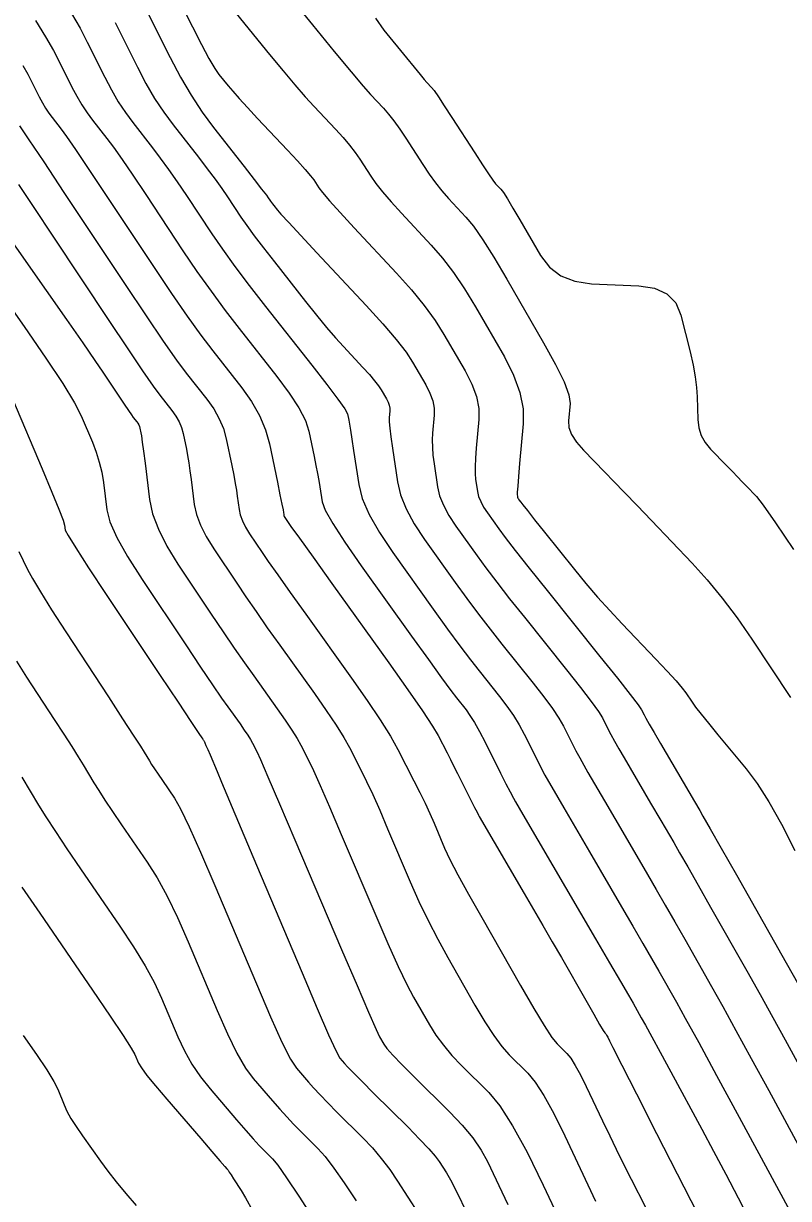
# Model space of a CAD drawing. Extents: x 2082232 to 2083549, y 592624 to 593832.
# Drawn here: x 2082517.99 to 2082546.79, y 593758.6 to 593802.81 of the extents above; entities that cross this region are included whole.
import ezdxf

# ---------------------------------------------------------------- set-up
doc = ezdxf.new("R2010")
doc.units = 0
doc.layers.add('DT_X_Contour_Major', color=7, linetype='Continuous')
doc.layers.add('DT_X_Contour_Minor', color=7, linetype='Continuous')

msp = doc.modelspace()

# ---------------------------------------------------------------- linework, layer by layer
at = {"layer": 'DT_X_Contour_Major'}
for points in [[(2082526.449, 593805.732), (2082528.872, 593802.763), (2082529.69, 593801.764), (2082530.327, 593800.995), (2082530.782, 593800.456), (2082531.057, 593800.146), (2082531.547, 593799.625), (2082531.737, 593799.407), (2082531.941, 593799.146), (2082532.159, 593798.841), (2082532.39, 593798.493), (2082533.024, 593797.504), (2082533.263, 593797.147), (2082533.504, 593796.816), (2082533.748, 593796.511), (2082533.994, 593796.233), (2082534.652, 593795.526), (2082534.934, 593795.182), (2082535.283, 593794.679), (2082535.701, 593794.017), (2082536.187, 593793.196), (2082537.576, 593790.796), (2082538.028, 593789.978), (2082538.345, 593789.325), (2082538.526, 593788.836), (2082538.572, 593788.511), (2082538.512, 593787.865), (2082538.53, 593787.614), (2082538.63, 593787.346), (2082538.811, 593787.061), (2082539.073, 593786.759), (2082539.88, 593785.931), (2082540.217, 593785.584), (2082540.621, 593785.164), (2082541.094, 593784.672), (2082541.634, 593784.108), (2082543.165, 593782.505), (2082543.736, 593781.876), (2082544.3, 593781.19), (2082544.858, 593780.448), (2082545.408, 593779.65), (2082546.867, 593777.446)], [(2082519.807, 593803.192), (2082520.121, 593802.634), (2082520.39, 593802.117), (2082521.05, 593800.795), (2082521.301, 593800.316), (2082521.561, 593799.872), (2082521.83, 593799.462), (2082522.106, 593799.087), (2082522.855, 593798.133), (2082523.145, 593797.752), (2082523.455, 593797.326), (2082523.784, 593796.854), (2082524.133, 593796.337), (2082525.088, 593794.897), (2082525.483, 593794.321), (2082525.952, 593793.674), (2082526.493, 593792.955), (2082527.108, 593792.165), (2082528.845, 593789.961), (2082529.418, 593789.226), (2082529.832, 593788.676), (2082530.088, 593788.309), (2082530.186, 593788.125), (2082530.237, 593787.881), (2082530.262, 593787.741), (2082530.301, 593787.504), (2082530.354, 593787.17), (2082530.419, 593786.739), (2082530.612, 593785.46), (2082530.747, 593784.941), (2082531.006, 593784.341), (2082531.39, 593783.661), (2082531.899, 593782.902), (2082533.422, 593780.769), (2082533.958, 593780.024), (2082534.423, 593779.389), (2082534.818, 593778.864), (2082535.143, 593778.448), (2082535.915, 593777.485), (2082536.191, 593777.125), (2082536.437, 593776.77), (2082536.654, 593776.418), (2082536.843, 593776.07), (2082537.308, 593775.148), (2082537.474, 593774.821), (2082537.625, 593774.533), (2082537.76, 593774.284), (2082537.879, 593774.074), (2082538.33, 593773.303), (2082539.304, 593771.638), (2082540.511, 593769.574), (2082540.939, 593768.843), (2082541.315, 593768.195), (2082541.639, 593767.631), (2082541.913, 593767.152), (2082542.574, 593765.985), (2082542.908, 593765.386), (2082543.413, 593764.466), (2082544.089, 593763.224), (2082544.937, 593761.661), (2082547.425, 593757.063)], [(2082516.607, 593795.949), (2082518.851, 593792.761), (2082519.616, 593791.673), (2082520.226, 593790.798), (2082520.682, 593790.138), (2082520.984, 593789.693), (2082521.583, 593788.79), (2082521.785, 593788.486), (2082521.944, 593788.252), (2082522.058, 593788.087), (2082522.128, 593787.992), (2082522.255, 593787.83), (2082522.299, 593787.769), (2082522.334, 593787.707), (2082522.36, 593787.645), (2082522.377, 593787.583), (2082522.412, 593787.415), (2082522.432, 593787.296), (2082522.464, 593787.064), (2082522.509, 593786.721), (2082522.568, 593786.265), (2082522.741, 593784.9), (2082522.856, 593784.364), (2082523.073, 593783.78), (2082523.39, 593783.148), (2082523.809, 593782.468), (2082525.061, 593780.59), (2082525.513, 593779.916), (2082525.93, 593779.303), (2082526.313, 593778.751), (2082526.662, 593778.259), (2082527.545, 593777.028), (2082527.849, 593776.596), (2082528.1, 593776.222), (2082528.296, 593775.907), (2082528.44, 593775.651), (2082528.75, 593775.046), (2082528.912, 593774.705), (2082529.168, 593774.133), (2082529.517, 593773.331), (2082529.959, 593772.3), (2082531.261, 593769.243), (2082531.716, 593768.191), (2082532.104, 593767.328), (2082532.426, 593766.655), (2082532.682, 593766.172), (2082533.276, 593765.135), (2082533.518, 593764.747), (2082533.801, 593764.361), (2082534.124, 593763.977), (2082534.488, 593763.596), (2082535.511, 593762.58), (2082535.927, 593762.078), (2082536.407, 593761.33), (2082536.952, 593760.339), (2082537.561, 593759.103), (2082539.833, 593754.291)], [(2082517.933, 593774.446), (2082518.563, 593773.402), (2082518.839, 593772.959), (2082519.195, 593772.41), (2082519.63, 593771.757), (2082520.145, 593770.999), (2082521.624, 593768.839), (2082522.139, 593768.062), (2082522.571, 593767.352), (2082522.923, 593766.708), (2082523.193, 593766.131), (2082523.805, 593764.68), (2082524.053, 593764.15), (2082524.337, 593763.646), (2082524.658, 593763.17), (2082525.015, 593762.72), (2082526.017, 593761.557), (2082526.362, 593761.159), (2082526.645, 593760.839), (2082526.867, 593760.595), (2082527.027, 593760.428), (2082527.371, 593760.085), (2082527.567, 593759.844), (2082527.895, 593759.377), (2082528.355, 593758.685), (2082528.948, 593757.767)]]:
    msp.add_lwpolyline(points, dxfattribs=at)
at = {"layer": 'DT_X_Contour_Minor'}
for points in [[(2082523.377, 593804.646), (2082524.356, 593802.685), (2082524.693, 593802.021), (2082524.972, 593801.501), (2082525.191, 593801.125), (2082525.352, 593800.892), (2082525.702, 593800.463), (2082525.87, 593800.266), (2082526.11, 593799.997), (2082526.423, 593799.657), (2082526.808, 593799.245), (2082527.932, 593798.049), (2082528.31, 593797.643), (2082528.601, 593797.321), (2082528.804, 593797.083), (2082528.919, 593796.929), (2082529.111, 593796.63), (2082529.248, 593796.452), (2082529.517, 593796.142), (2082529.917, 593795.7), (2082530.447, 593795.126), (2082532.037, 593793.42), (2082532.596, 593792.796), (2082533.08, 593792.204), (2082533.49, 593791.643), (2082533.824, 593791.114), (2082534.616, 593789.745), (2082534.871, 593789.245), (2082535.042, 593788.773), (2082535.13, 593788.327), (2082535.135, 593787.909), (2082535.035, 593786.83), (2082535.005, 593786.454), (2082534.992, 593786.135), (2082534.995, 593785.873), (2082535.013, 593785.668), (2082535.084, 593785.199), (2082535.127, 593785.016), (2082535.205, 593784.821), (2082535.316, 593784.614), (2082535.46, 593784.394), (2082535.891, 593783.791), (2082536.126, 593783.476), (2082536.507, 593782.986), (2082537.034, 593782.32), (2082537.707, 593781.477), (2082539.697, 593778.996), (2082540.355, 593778.172), (2082540.835, 593777.563), (2082541.138, 593777.168), (2082541.264, 593776.988), (2082541.362, 593776.792), (2082541.428, 593776.671), (2082541.552, 593776.452), (2082541.734, 593776.137), (2082541.975, 593775.724), (2082543.251, 593773.541), (2082543.451, 593773.2), (2082543.572, 593772.988), (2082543.842, 593772.512), (2082544.262, 593771.774), (2082544.83, 593770.772), (2082546.543, 593767.748), (2082547.127, 593766.716)], [(2082522.492, 593803.582), (2082523.511, 593801.54), (2082523.899, 593800.8), (2082524.301, 593800.114), (2082524.715, 593799.482), (2082525.142, 593798.902), (2082526.298, 593797.429), (2082526.68, 593796.941), (2082526.96, 593796.583), (2082527.136, 593796.354), (2082527.21, 593796.256), (2082527.27, 593796.166), (2082527.296, 593796.129), (2082527.329, 593796.083), (2082527.369, 593796.03), (2082527.417, 593795.968), (2082527.555, 593795.794), (2082527.686, 593795.644), (2082527.978, 593795.325), (2082528.43, 593794.836), (2082529.042, 593794.178), (2082530.888, 593792.198), (2082531.516, 593791.508), (2082532.018, 593790.924), (2082532.394, 593790.446), (2082532.642, 593790.073), (2082533.136, 593789.219), (2082533.295, 593788.908), (2082533.401, 593788.613), (2082533.456, 593788.336), (2082533.459, 593788.075), (2082533.397, 593787.402), (2082533.383, 593787.141), (2082533.386, 593786.861), (2082533.408, 593786.564), (2082533.448, 593786.248), (2082533.579, 593785.381), (2082533.659, 593785.045), (2082533.802, 593784.685), (2082534.006, 593784.302), (2082534.273, 593783.896), (2082535.068, 593782.783), (2082535.403, 593782.326), (2082535.812, 593781.787), (2082536.295, 593781.168), (2082536.852, 593780.467), (2082538.437, 593778.492), (2082538.967, 593777.823), (2082539.369, 593777.299), (2082539.643, 593776.918), (2082539.79, 593776.682), (2082540.01, 593776.244), (2082540.11, 593776.054), (2082540.243, 593775.812), (2082540.409, 593775.519), (2082540.609, 593775.174), (2082541.604, 593773.474), (2082541.985, 593772.821), (2082542.471, 593771.991), (2082542.694, 593771.606), (2082543, 593771.073), (2082543.387, 593770.393), (2082543.857, 593769.565), (2082545.22, 593767.16), (2082545.722, 593766.271), (2082546.205, 593765.404), (2082546.67, 593764.562), (2082547.116, 593763.743)], [(2082525.833, 593803.394), (2082527.258, 593801.648), (2082527.764, 593801.035), (2082528.211, 593800.505), (2082528.601, 593800.059), (2082528.932, 593799.695), (2082529.739, 593798.837), (2082530.024, 593798.525), (2082530.271, 593798.233), (2082530.481, 593797.962), (2082530.655, 593797.711), (2082531.068, 593797.067), (2082531.256, 593796.799), (2082531.511, 593796.479), (2082531.832, 593796.105), (2082532.221, 593795.679), (2082533.345, 593794.473), (2082533.765, 593793.989), (2082534.182, 593793.441), (2082534.595, 593792.83), (2082535.006, 593792.155), (2082536.096, 593790.271), (2082536.447, 593789.583), (2082536.683, 593788.932), (2082536.804, 593788.319), (2082536.81, 593787.743), (2082536.673, 593786.257), (2082536.628, 593785.767), (2082536.598, 593785.408), (2082536.581, 593785.182), (2082536.578, 593785.089), (2082536.589, 593785.016), (2082536.596, 593784.988), (2082536.608, 593784.957), (2082536.625, 593784.925), (2082536.647, 593784.891), (2082536.714, 593784.798), (2082536.789, 593784.701), (2082536.963, 593784.482), (2082537.236, 593784.139), (2082537.609, 593783.674), (2082538.736, 593782.269), (2082539.165, 593781.746), (2082539.608, 593781.23), (2082540.064, 593780.721), (2082540.533, 593780.219), (2082541.802, 593778.891), (2082542.23, 593778.439), (2082542.56, 593778.077), (2082542.794, 593777.806), (2082542.931, 593777.627), (2082543.168, 593777.269), (2082543.296, 593777.091), (2082543.5, 593776.828), (2082543.781, 593776.479), (2082544.139, 593776.044), (2082545.197, 593774.769), (2082545.609, 593774.218), (2082546.052, 593773.521), (2082546.526, 593772.68), (2082547.031, 593771.692)], [(2082518.449, 593802.924), (2082518.824, 593802.31), (2082519.12, 593801.797), (2082519.339, 593801.385), (2082519.819, 593800.422), (2082520.003, 593800.074), (2082520.192, 593799.751), (2082520.387, 593799.452), (2082520.588, 593799.179), (2082521.133, 593798.485), (2082521.378, 593798.158), (2082521.703, 593797.698), (2082522.108, 593797.104), (2082522.594, 593796.378), (2082523.998, 593794.263), (2082524.525, 593793.485), (2082525.053, 593792.736), (2082525.582, 593792.018), (2082526.112, 593791.33), (2082527.527, 593789.535), (2082528.001, 593788.901), (2082528.36, 593788.346), (2082528.606, 593787.871), (2082528.737, 593787.475), (2082528.934, 593786.524), (2082529.002, 593786.186), (2082529.061, 593785.883), (2082529.109, 593785.615), (2082529.146, 593785.384), (2082529.232, 593784.814), (2082529.349, 593784.503), (2082529.634, 593783.998), (2082530.089, 593783.298), (2082530.712, 593782.404), (2082532.599, 593779.762), (2082533.235, 593778.874), (2082533.729, 593778.19), (2082534.08, 593777.712), (2082534.289, 593777.438), (2082534.655, 593776.981), (2082534.803, 593776.777), (2082534.971, 593776.506), (2082535.16, 593776.168), (2082535.37, 593775.765), (2082535.956, 593774.599), (2082536.156, 593774.204), (2082536.316, 593773.894), (2082536.435, 593773.667), (2082536.514, 593773.524), (2082536.795, 593773.043), (2082539.532, 593768.366), (2082540.061, 593767.461), (2082540.472, 593766.756), (2082540.765, 593766.251), (2082540.941, 593765.945), (2082541.251, 593765.397), (2082541.408, 593765.116), (2082541.645, 593764.683), (2082541.963, 593764.1), (2082542.361, 593763.365), (2082543.53, 593761.205), (2082543.974, 593760.378), (2082544.43, 593759.516), (2082544.897, 593758.62), (2082545.375, 593757.69)], [(2082521.441, 593802.85), (2082522.28, 593801.167), (2082522.6, 593800.558), (2082522.931, 593799.993), (2082523.272, 593799.472), (2082523.624, 593798.995), (2082524.577, 593797.781), (2082524.913, 593797.346), (2082525.207, 593796.954), (2082525.46, 593796.604), (2082525.672, 593796.296), (2082526.179, 593795.532), (2082526.4, 593795.211), (2082526.684, 593794.823), (2082527.03, 593794.367), (2082527.438, 593793.844), (2082528.609, 593792.358), (2082529.028, 593791.834), (2082529.405, 593791.376), (2082529.741, 593790.983), (2082530.035, 593790.657), (2082530.766, 593789.873), (2082531.015, 593789.6), (2082531.213, 593789.369), (2082531.362, 593789.179), (2082531.46, 593789.032), (2082531.656, 593788.694), (2082531.718, 593788.57), (2082531.761, 593788.454), (2082531.783, 593788.344), (2082531.784, 593788.241), (2082531.759, 593787.974), (2082531.76, 593787.828), (2082531.781, 593787.588), (2082531.822, 593787.254), (2082531.883, 593786.827), (2082532.074, 593785.564), (2082532.191, 593785.073), (2082532.398, 593784.549), (2082532.697, 593783.991), (2082533.086, 593783.399), (2082534.245, 593781.776), (2082534.68, 593781.175), (2082535.118, 593780.588), (2082535.557, 593780.016), (2082535.998, 593779.457), (2082537.176, 593777.988), (2082537.579, 593777.474), (2082537.903, 593777.034), (2082538.149, 593776.668), (2082538.317, 593776.376), (2082538.659, 593775.696), (2082538.792, 593775.438), (2082538.934, 593775.173), (2082539.084, 593774.902), (2082539.244, 593774.624), (2082539.865, 593773.562), (2082540.645, 593772.229), (2082541.491, 593770.783), (2082541.816, 593770.224), (2082542.157, 593769.634), (2082542.513, 593769.012), (2082542.885, 593768.358), (2082543.897, 593766.573), (2082544.316, 593765.825), (2082544.815, 593764.924), (2082545.393, 593763.867), (2082546.051, 593762.656), (2082547.911, 593759.219)], [(2082531.249, 593803.01), (2082531.554, 593802.568), (2082532.41, 593801.52), (2082532.698, 593801.168), (2082532.923, 593800.896), (2082533.084, 593800.706), (2082533.181, 593800.596), (2082533.354, 593800.412), (2082533.451, 593800.289), (2082533.612, 593800.059), (2082533.836, 593799.72), (2082534.125, 593799.274), (2082534.981, 593797.941), (2082535.27, 593797.494), (2082535.498, 593797.153), (2082535.663, 593796.917), (2082535.767, 593796.786), (2082535.96, 593796.579), (2082536.059, 593796.449), (2082536.213, 593796.212), (2082536.422, 593795.87), (2082536.684, 593795.422), (2082537.457, 593794.085), (2082537.794, 593793.643), (2082538.226, 593793.319), (2082538.752, 593793.112), (2082539.373, 593793.023), (2082541.154, 593792.944), (2082541.754, 593792.853), (2082542.219, 593792.639), (2082542.55, 593792.302), (2082542.745, 593791.843), (2082543.086, 593790.455), (2082543.199, 593789.96), (2082543.282, 593789.514), (2082543.336, 593789.117), (2082543.359, 593788.77), (2082543.383, 593787.912), (2082543.419, 593787.601), (2082543.51, 593787.312), (2082543.656, 593787.045), (2082543.856, 593786.8), (2082544.463, 593786.177), (2082544.68, 593785.954), (2082544.877, 593785.752), (2082545.051, 593785.571), (2082545.205, 593785.41), (2082545.587, 593785.01), (2082545.838, 593784.689), (2082546.305, 593784.026), (2082546.987, 593783.021)], [(2082517.966, 593801.231), (2082518.151, 593800.91), (2082518.288, 593800.653), (2082518.589, 593800.05), (2082518.704, 593799.832), (2082518.822, 593799.629), (2082518.944, 593799.443), (2082519.07, 593799.272), (2082519.412, 593798.837), (2082519.61, 593798.563), (2082519.951, 593798.069), (2082520.432, 593797.354), (2082521.056, 593796.418), (2082522.907, 593793.628), (2082523.566, 593792.648), (2082524.154, 593791.799), (2082524.67, 593791.081), (2082525.116, 593790.495), (2082526.209, 593789.108), (2082526.582, 593788.586), (2082526.88, 593788.059), (2082527.104, 593787.527), (2082527.253, 593786.991), (2082527.551, 593785.555), (2082527.649, 593785.079), (2082527.72, 593784.731), (2082527.764, 593784.509), (2082527.782, 593784.415), (2082527.792, 593784.331), (2082527.8, 593784.298), (2082527.813, 593784.262), (2082527.832, 593784.223), (2082527.858, 593784.182), (2082527.935, 593784.067), (2082528.06, 593783.889), (2082528.38, 593783.442), (2082528.893, 593782.726), (2082529.6, 593781.74), (2082531.743, 593778.753), (2082532.462, 593777.743), (2082533.011, 593776.95), (2082533.392, 593776.377), (2082533.602, 593776.021), (2082533.939, 593775.365), (2082534.067, 593775.115), (2082534.199, 593774.856), (2082534.335, 593774.587), (2082534.474, 593774.31), (2082534.853, 593773.559), (2082534.977, 593773.311), (2082535.068, 593773.131), (2082535.125, 593773.019), (2082535.148, 593772.974), (2082536.842, 593770.08), (2082537.197, 593769.472), (2082537.549, 593768.865), (2082537.897, 593768.261), (2082538.243, 593767.66), (2082539.159, 593766.058), (2082539.462, 593765.531), (2082539.682, 593765.15), (2082539.819, 593764.916), (2082539.875, 593764.829), (2082539.912, 593764.792), (2082539.927, 593764.773), (2082539.945, 593764.746), (2082539.965, 593764.71), (2082539.987, 593764.665), (2082540.05, 593764.532), (2082540.178, 593764.277), (2082540.518, 593763.609), (2082541.068, 593762.531), (2082541.83, 593761.04), (2082544.14, 593756.516)], [(2082517.843, 593798.969), (2082518.198, 593798.441), (2082518.756, 593797.604), (2082519.517, 593796.459), (2082521.817, 593792.994), (2082522.607, 593791.811), (2082523.255, 593790.861), (2082523.759, 593790.144), (2082524.12, 593789.661), (2082524.891, 593788.682), (2082525.154, 593788.314), (2082525.365, 593787.942), (2082525.522, 593787.567), (2082525.628, 593787.188), (2082525.838, 593786.175), (2082525.91, 593785.818), (2082525.968, 593785.509), (2082526.013, 593785.247), (2082526.044, 593785.031), (2082526.109, 593784.52), (2082526.152, 593784.32), (2082526.233, 593784.101), (2082526.352, 593783.865), (2082526.508, 593783.61), (2082526.977, 593782.908), (2082527.211, 593782.565), (2082527.563, 593782.062), (2082528.033, 593781.401), (2082528.62, 593780.58), (2082530.343, 593778.178), (2082530.937, 593777.335), (2082531.426, 593776.606), (2082531.81, 593775.992), (2082532.09, 593775.492), (2082532.695, 593774.312), (2082532.912, 593773.88), (2082533.11, 593773.472), (2082533.288, 593773.086), (2082533.448, 593772.723), (2082533.847, 593771.786), (2082534.046, 593771.359), (2082534.346, 593770.779), (2082534.745, 593770.048), (2082535.244, 593769.165), (2082536.707, 593766.608), (2082537.204, 593765.752), (2082537.599, 593765.102), (2082537.89, 593764.657), (2082538.079, 593764.418), (2082538.445, 593764.055), (2082538.594, 593763.875), (2082538.765, 593763.607), (2082538.96, 593763.253), (2082539.178, 593762.811), (2082539.79, 593761.515), (2082540.063, 593760.948), (2082540.424, 593760.219), (2082540.872, 593759.328), (2082541.408, 593758.274)], [(2082517.806, 593796.751), (2082518.377, 593795.896), (2082519.095, 593794.817), (2082521.205, 593791.638), (2082521.918, 593790.568), (2082522.475, 593789.743), (2082522.877, 593789.162), (2082523.124, 593788.826), (2082523.573, 593788.256), (2082523.727, 593788.041), (2082523.849, 593787.824), (2082523.941, 593787.606), (2082524.002, 593787.385), (2082524.125, 593786.795), (2082524.171, 593786.557), (2082524.216, 593786.287), (2082524.261, 593785.984), (2082524.306, 593785.648), (2082524.425, 593784.71), (2082524.504, 593784.342), (2082524.653, 593783.941), (2082524.871, 593783.506), (2082525.159, 593783.039), (2082526.019, 593781.749), (2082526.362, 593781.24), (2082526.747, 593780.683), (2082527.173, 593780.076), (2082527.641, 593779.419), (2082528.944, 593777.603), (2082529.393, 593776.965), (2082529.763, 593776.414), (2082530.053, 593775.95), (2082530.265, 593775.572), (2082530.722, 593774.679), (2082530.912, 593774.292), (2082531.139, 593773.802), (2082531.403, 593773.209), (2082531.703, 593772.512), (2082532.554, 593770.514), (2082532.881, 593769.775), (2082533.225, 593769.054), (2082533.586, 593768.352), (2082533.963, 593767.669), (2082534.991, 593765.871), (2082535.361, 593765.249), (2082535.7, 593764.731), (2082536.007, 593764.317), (2082536.283, 593764.007), (2082536.978, 593763.318), (2082537.26, 593762.976), (2082537.586, 593762.469), (2082537.956, 593761.796), (2082538.37, 593760.957), (2082539.531, 593758.498)], [(2082515.556, 593794.904), (2082518.013, 593791.413), (2082518.839, 593790.221), (2082519.474, 593789.263), (2082519.918, 593788.539), (2082520.17, 593788.049), (2082520.588, 593787.056), (2082520.732, 593786.681), (2082520.848, 593786.304), (2082520.937, 593785.924), (2082521, 593785.541), (2082521.13, 593784.515), (2082521.249, 593784.062), (2082521.511, 593783.475), (2082521.914, 593782.753), (2082522.46, 593781.896), (2082524.103, 593779.431), (2082524.663, 593778.592), (2082525.114, 593777.924), (2082525.453, 593777.426), (2082525.682, 593777.098), (2082526.145, 593776.453), (2082526.305, 593776.226), (2082526.436, 593776.03), (2082526.54, 593775.865), (2082526.615, 593775.731), (2082526.777, 593775.414), (2082526.913, 593775.117), (2082527.197, 593774.463), (2082527.631, 593773.454), (2082528.214, 593772.088), (2082529.968, 593767.971), (2082530.55, 593766.607), (2082530.983, 593765.603), (2082531.267, 593764.959), (2082531.401, 593764.675), (2082531.56, 593764.398), (2082531.675, 593764.244), (2082531.902, 593763.991), (2082532.241, 593763.638), (2082532.692, 593763.184), (2082534.044, 593761.843), (2082534.512, 593761.35), (2082534.905, 593760.875), (2082535.221, 593760.419), (2082535.461, 593759.982), (2082535.999, 593758.842), (2082536.224, 593758.367)], [(2082517.58, 593788.693), (2082518.692, 593786.053), (2082519.058, 593785.178), (2082519.322, 593784.533), (2082519.484, 593784.119), (2082519.543, 593783.935), (2082519.567, 593783.752), (2082519.67, 593783.549), (2082519.961, 593783.076), (2082520.441, 593782.335), (2082521.11, 593781.325), (2082523.145, 593778.272), (2082523.814, 593777.268), (2082524.297, 593776.544), (2082524.593, 593776.101), (2082524.703, 593775.938), (2082524.746, 593775.878), (2082524.761, 593775.857), (2082524.773, 593775.838), (2082524.783, 593775.823), (2082524.79, 593775.811), (2082524.805, 593775.781), (2082524.822, 593775.742), (2082524.863, 593775.647), (2082524.928, 593775.496), (2082525.016, 593775.289), (2082525.283, 593774.663), (2082525.451, 593774.267), (2082525.754, 593773.549), (2082526.193, 593772.509), (2082526.768, 593771.146), (2082528.483, 593767.083), (2082529.053, 593765.74), (2082529.48, 593764.759), (2082529.762, 593764.14), (2082529.9, 593763.883), (2082530.075, 593763.68), (2082530.193, 593763.553), (2082530.416, 593763.324), (2082530.744, 593762.994), (2082531.176, 593762.562), (2082532.47, 593761.275), (2082532.907, 593760.833), (2082533.249, 593760.471), (2082533.495, 593760.19), (2082533.645, 593759.989), (2082533.919, 593759.561), (2082534.069, 593759.293), (2082534.314, 593758.809), (2082534.654, 593758.111)], [(2082517.822, 593782.939), (2082518.148, 593782.261), (2082518.33, 593781.924), (2082518.631, 593781.421), (2082519.052, 593780.752), (2082519.592, 593779.917), (2082521.191, 593777.471), (2082521.725, 593776.653), (2082522.127, 593776.034), (2082522.398, 593775.614), (2082522.537, 593775.393), (2082522.732, 593775.07), (2082522.817, 593774.933), (2082522.927, 593774.763), (2082523.062, 593774.561), (2082523.222, 593774.326), (2082523.68, 593773.657), (2082523.904, 593773.264), (2082524.231, 593772.586), (2082524.662, 593771.623), (2082525.197, 593770.375), (2082526.761, 593766.668), (2082527.295, 593765.427), (2082527.725, 593764.485), (2082528.05, 593763.841), (2082528.272, 593763.496), (2082528.722, 593762.972), (2082528.916, 593762.755), (2082529.159, 593762.496), (2082529.451, 593762.194), (2082529.793, 593761.851), (2082530.77, 593760.879), (2082531.127, 593760.503), (2082531.464, 593760.106), (2082531.782, 593759.688), (2082532.08, 593759.248), (2082532.848, 593758.047)], [(2082517.73, 593778.811), (2082518.106, 593778.216), (2082519.146, 593776.625), (2082519.506, 593776.071), (2082519.808, 593775.602), (2082520.051, 593775.218), (2082520.235, 593774.92), (2082520.647, 593774.236), (2082520.828, 593773.946), (2082521.061, 593773.587), (2082521.346, 593773.159), (2082521.683, 593772.663), (2082522.652, 593771.248), (2082523.021, 593770.663), (2082523.401, 593769.969), (2082523.792, 593769.165), (2082524.195, 593768.253), (2082525.283, 593765.674), (2082525.674, 593764.789), (2082526.031, 593764.066), (2082526.354, 593763.505), (2082526.643, 593763.108), (2082527.37, 593762.265), (2082527.639, 593761.957), (2082527.902, 593761.667), (2082528.159, 593761.394), (2082528.41, 593761.139), (2082529.071, 593760.482), (2082529.347, 593760.174), (2082529.679, 593759.742), (2082530.068, 593759.186), (2082530.514, 593758.507)], [(2082517.937, 593770.317), (2082518.607, 593769.336), (2082520.597, 593766.43), (2082521.256, 593765.462), (2082521.741, 593764.735), (2082522.053, 593764.251), (2082522.191, 593764.009), (2082522.327, 593763.687), (2082522.432, 593763.511), (2082522.643, 593763.227), (2082522.962, 593762.834), (2082523.387, 593762.333), (2082524.664, 593760.85), (2082525.085, 593760.362), (2082525.388, 593760.01), (2082525.574, 593759.795), (2082525.643, 593759.716), (2082525.672, 593759.688), (2082525.694, 593759.658), (2082525.741, 593759.589), (2082525.811, 593759.482), (2082525.905, 593759.335), (2082526.189, 593758.892), (2082526.347, 593758.62), (2082526.611, 593758.138)], [(2082517.981, 593764.727), (2082518.487, 593764.01), (2082518.873, 593763.436), (2082519.14, 593763.003), (2082519.287, 593762.711), (2082519.522, 593762.122), (2082519.631, 593761.883), (2082519.782, 593761.61), (2082519.976, 593761.301), (2082520.211, 593760.958), (2082520.896, 593759.996), (2082521.173, 593759.621), (2082521.488, 593759.219), (2082521.842, 593758.79), (2082522.234, 593758.334)]]:
    msp.add_lwpolyline(points, dxfattribs=at)

doc.saveas('drawing.dxf')
